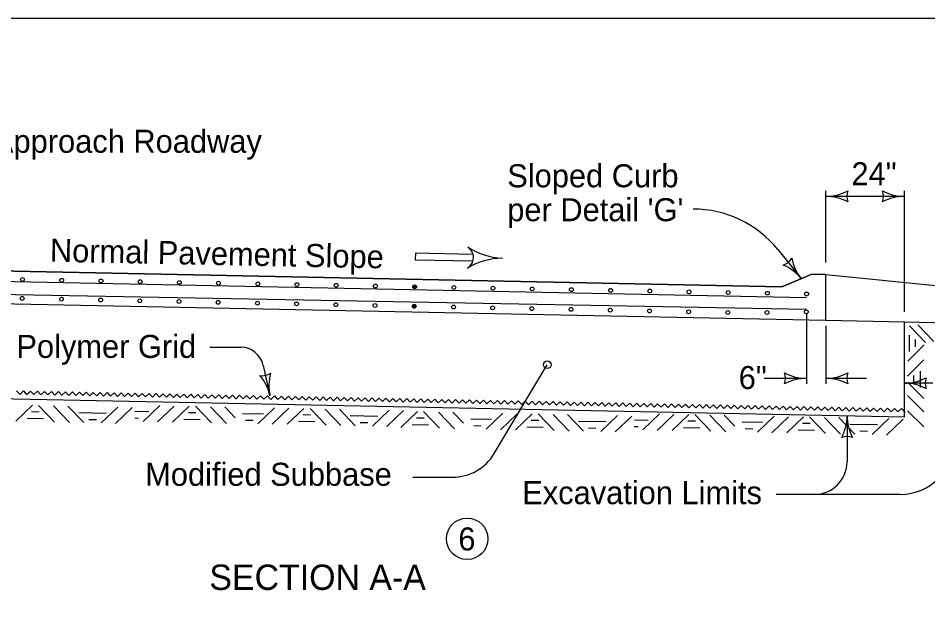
# Model space of a CAD drawing. Extents: x 10130 to 81668, y 5440 to 21644.
# Drawn here: x 17701 to 18491, y 7047 to 7554 of the extents above; entities that cross this region are included whole.
import ezdxf

# ---------------------------------------------------------------- set-up
doc = ezdxf.new("R2010")
doc.units = 0
for name, color, linetype in [('Cell', 7, 'Continuous'), ('dsnStdBlockModified', 7, 'Continuous'), ('dsnStdBorder', 7, 'Continuous')]:
    doc.layers.add(name, color=color, linetype=linetype)

msp = doc.modelspace()

# ---------------------------------------------------------------- linework, layer by layer
at = {"layer": 'Cell'}
msp.add_lwpolyline([(17403.18, 7554.12), (20538.18, 7554.12), (20538.18, 5544.12), (17403.18, 5544.12)], close=True, dxfattribs=at)
at = {"layer": 'dsnStdBlockModified'}
msp.add_line((18385.43, 7301.18), (17653.87, 7314.73), dxfattribs=at)
at = {"layer": 'dsnStdBorder'}
for p, q in [((18402.45, 7342), (18402.45, 7404.14)), ((18470.5, 7399.42), (18402.45, 7399.42)), ((18470.5, 7299.14), (18470.5, 7404.14)), ((18360.71, 7353.16), (18380.98, 7327.99)), ((18096.05, 7349.21), (18096.05, 7349.21)), ((18095.99, 7343.35), (18095.99, 7343.35)), ((18364.17, 7321.02), (17653.91, 7335.28)), ((17653.91, 7335.28), (18364.17, 7321.02)), ((18389.68, 7331.6), (18364.17, 7321.02)), ((18364.17, 7321.02), (18389.68, 7331.6)), ((18402.45, 7331.6), (18389.68, 7331.6)), ((18402.45, 7331.6), (18389.68, 7331.6)), ((18402.45, 7291.89), (18402.45, 7331.6)), ((18402.45, 7291.89), (18402.45, 7331.6)), ((18402.45, 7331.6), (18514.72, 7320.37)), ((17653.91, 7326.34), (18385.61, 7311.64)), ((17653.34, 7306.92), (18402.45, 7291.89)), ((17654.48, 7306.9), (18402.45, 7291.89)), ((18385.43, 7297.41), (18385.43, 7236.67)), ((18402.45, 7291.89), (18470.5, 7290.52)), ((18470.5, 7208.1), (18470.5, 7290.52)), ((18470.5, 7290.52), (18648.36, 7286.95)), ((18402.45, 7287.16), (18402.45, 7236.67)), ((18475, 7287.04), (18488.86, 7272.62)), ((18482.22, 7287.98), (18496.08, 7273.55)), ((17867.63, 7268.39), (17894.44, 7268.39)), ((18473.54, 7256.42), (18487.68, 7270.56)), ((18473.31, 7243.41), (18487.45, 7257.55)), ((17913.97, 7252.69), (17919.79, 7226.32)), ((18114.56, 7176.27), (18160.58, 7253.24)), ((17915.39, 7246.24), (17916.52, 7241.13)), ((18385.43, 7241.39), (18348.89, 7241.39)), ((18437.67, 7241.39), (18402.45, 7241.39)), ((18495.22, 7237.27), (18470.5, 7237.27)), ((18473.31, 7238), (18487.45, 7223.86)), ((18473.31, 7226.42), (18487.45, 7212.28)), ((17653.91, 7224.49), (18470.5, 7208.1)), ((17713.58, 7218.03), (17699.16, 7204.18)), ((17718.99, 7217.93), (17732.85, 7203.5)), ((17732, 7217.44), (17745.85, 7203.02)), ((17824.2, 7217.91), (17809.78, 7204.05)), ((17836.64, 7217.43), (17822.22, 7203.57)), ((17744.45, 7217.41), (17758.3, 7202.99)), ((17787.66, 7216.55), (17773.24, 7202.69)), ((17800.11, 7216.07), (17785.68, 7202.22)), ((17849.65, 7217.39), (17835.23, 7203.54)), ((17855.06, 7217.29), (17868.92, 7202.86)), ((17868.06, 7216.8), (17881.92, 7202.38)), ((17880.52, 7216.78), (17889.62, 7207.3)), ((17923.73, 7215.91), (17909.31, 7202.05)), ((17936.18, 7215.43), (17921.75, 7201.58)), ((17949.18, 7215.4), (17934.76, 7201.54)), ((17954.6, 7215.29), (17968.45, 7200.87)), ((17967.6, 7214.8), (17981.45, 7200.38)), ((17980.05, 7214.78), (17993.9, 7200.35)), ((18023.26, 7213.91), (18008.84, 7200.05)), ((18035.71, 7213.43), (18021.28, 7199.58)), ((18047.76, 7212.68), (18033.33, 7198.82)), ((18053.17, 7212.57), (18067.02, 7198.15)), ((18066.17, 7212.08), (18080.02, 7197.66)), ((18078.62, 7212.06), (18087.72, 7202.59)), ((18121.84, 7211.19), (18107.41, 7197.34)), ((18134.28, 7210.72), (18119.86, 7196.86)), ((18147.29, 7210.68), (18132.87, 7196.82)), ((18152.7, 7210.57), (18166.55, 7196.15)), ((18165.7, 7210.08), (18179.56, 7195.66)), ((18178.15, 7210.06), (18192.01, 7195.64)), ((18257.9, 7210.55), (18243.48, 7196.7)), ((18270.35, 7210.08), (18255.92, 7196.22)), ((18283.36, 7210.04), (18268.93, 7196.19)), ((18288.77, 7209.93), (18302.62, 7195.51)), ((18473.31, 7213.36), (18487.45, 7199.22)), ((18221.37, 7209.19), (18206.94, 7195.34)), ((18233.81, 7208.72), (18219.39, 7194.86)), ((18301.77, 7209.45), (18315.62, 7195.02)), ((18314.22, 7209.42), (18323.32, 7199.95)), ((18357.44, 7208.55), (18343.01, 7194.7)), ((18369.88, 7208.08), (18355.46, 7194.22)), ((18382.89, 7208.04), (18368.47, 7194.19)), ((18388.3, 7207.93), (18402.16, 7193.51)), ((18401.3, 7207.45), (18415.16, 7193.02)), ((18413.75, 7207.42), (18427.61, 7193)), ((18420.82, 7209.1), (18420.82, 7169.09)), ((18456.97, 7206.56), (18442.55, 7192.7)), ((18469.41, 7206.08), (18454.99, 7192.23)), ((18043.77, 7155.56), (18078.05, 7155.56)), ((18466.87, 7140.74), (18359.1, 7140.74))]:
    msp.add_line(p, q, dxfattribs=at)
for points in [[(18096.11, 7349.02), (18046.06, 7350.03), (18045.94, 7344.36), (18095.99, 7343.35)], [(18043.87, 7320.9), (18044.14, 7321.44), (18044.44, 7322.3), (18045.33, 7322.43), (18046.1, 7322.28), (18046.79, 7321.7), (18046.69, 7320.88), (18046.53, 7320.01), (18045.82, 7319.63), (18045.09, 7319.58), (18044.15, 7320.12), (18044.1, 7320.76), (18044.35, 7321.63), (18044.93, 7322.32), (18045.75, 7322.26), (18046.4, 7321.68), (18046.44, 7320.89), (18046.24, 7320.03), (18045.75, 7319.92), (18045.15, 7319.76), (18044.45, 7320.2), (18044.49, 7320.84), (18044.64, 7321.56), (18045.06, 7322.06), (18045.77, 7321.77), (18046.17, 7321.21), (18046.17, 7320.48), (18045.77, 7320.31), (18045.32, 7320.09), (18044.76, 7320.47), (18044.65, 7321.02), (18044.92, 7321.49), (18045.46, 7321.5), (18045.83, 7321.23), (18045.95, 7320.73), (18045.73, 7320.5), (18045.44, 7320.38), (18045.01, 7320.65), (18044.94, 7321), (18045.16, 7321.33), (18045.45, 7321.26), (18045.62, 7321), (18045.6, 7320.66), (18045.36, 7320.68), (18045.23, 7320.98)], [(18046.56, 7303.9), (18046.31, 7304.46), (18046.04, 7305.32), (18045.16, 7305.49), (18044.39, 7305.37), (18043.67, 7304.82), (18043.75, 7303.99), (18043.87, 7303.12), (18044.56, 7302.7), (18045.29, 7302.62), (18046.25, 7303.14), (18046.33, 7303.77), (18046.11, 7304.65), (18045.55, 7305.36), (18044.73, 7305.33), (18044.06, 7304.78), (18043.99, 7304), (18044.16, 7303.13), (18044.65, 7303), (18045.24, 7302.82), (18045.96, 7303.23), (18045.94, 7303.86), (18045.82, 7304.59), (18045.41, 7305.11), (18044.69, 7304.85), (18044.27, 7304.3), (18044.25, 7303.57), (18044.64, 7303.38), (18045.08, 7303.15), (18045.66, 7303.51), (18045.78, 7304.05), (18045.53, 7304.53), (18044.99, 7304.56), (18044.61, 7304.31), (18044.48, 7303.82), (18044.68, 7303.58), (18044.98, 7303.44), (18045.41, 7303.7), (18045.49, 7304.04), (18045.29, 7304.38), (18045, 7304.32), (18044.81, 7304.07), (18044.82, 7303.73), (18045.07, 7303.73), (18045.2, 7304.03)], [(18475.12, 7264.85), (18475.12, 7279.05)], [(18480.21, 7268.69), (18480.21, 7275.22)], [(18478.81, 7237.44), (18478.81, 7243.97)], [(18484.67, 7233.61), (18484.67, 7247.8)], [(17699.88, 7230.6), (17702.84, 7227.52), (17705.93, 7230.49), (17707.41, 7228.94)], [(17707.41, 7228.94), (17708.89, 7227.4), (17711.97, 7230.36), (17714.94, 7227.28), (17718.02, 7230.24), (17720.98, 7227.15), (17724.07, 7230.12), (17727.03, 7227.03), (17730.12, 7230), (17733.08, 7226.92), (17736.17, 7229.88), (17739.13, 7226.79), (17742.22, 7229.75), (17745.18, 7226.67), (17748.27, 7229.63), (17751.23, 7226.55), (17754.31, 7229.52), (17757.28, 7226.43), (17760.36, 7229.39), (17763.33, 7226.31), (17766.41, 7229.27), (17769.38, 7226.18), (17772.46, 7229.15), (17775.42, 7226.06), (17778.51, 7229.03), (17779.99, 7227.48)], [(17779.99, 7227.48), (17781.47, 7225.94), (17784.56, 7228.91), (17787.52, 7225.82), (17790.61, 7228.78), (17793.57, 7225.7), (17796.66, 7228.66), (17799.62, 7225.58), (17802.71, 7228.54), (17805.67, 7225.46), (17808.75, 7228.42), (17811.72, 7225.34), (17814.8, 7228.3), (17817.77, 7225.21), (17820.85, 7228.18), (17823.81, 7225.09), (17826.9, 7228.06), (17829.86, 7224.97), (17832.95, 7227.93), (17835.91, 7224.85), (17839, 7227.81), (17841.96, 7224.73), (17845.05, 7227.69), (17848.01, 7224.61), (17851.09, 7227.57), (17852.58, 7226.03)], [(17852.58, 7226.03), (17854.06, 7224.49), (17857.14, 7227.45), (17860.11, 7224.36), (17863.19, 7227.33), (17866.16, 7224.24), (17869.24, 7227.21), (17872.2, 7224.12), (17875.29, 7227.09), (17878.25, 7224), (17881.34, 7226.96), (17884.3, 7223.88), (17887.39, 7226.84), (17890.35, 7223.76), (17893.44, 7226.72), (17896.4, 7223.64), (17899.48, 7226.6), (17902.45, 7223.52), (17905.53, 7226.48), (17908.5, 7223.39), (17911.58, 7226.36), (17914.55, 7223.27), (17917.63, 7226.24), (17920.59, 7223.15), (17923.68, 7226.12), (17925.16, 7224.57)], [(17925.16, 7224.57), (17926.64, 7223.03), (17929.73, 7225.99), (17932.69, 7222.91), (17935.78, 7225.87), (17938.74, 7222.78), (17941.83, 7225.75), (17944.79, 7222.66), (17947.87, 7225.63), (17950.84, 7222.55), (17953.92, 7225.51), (17956.89, 7222.42), (17959.97, 7225.38), (17962.94, 7222.3), (17966.02, 7225.26), (17968.98, 7222.18), (17972.07, 7225.14), (17975.03, 7222.06), (17978.12, 7225.02), (17981.08, 7221.94), (17984.17, 7224.9), (17987.13, 7221.81), (17990.22, 7224.78), (17993.18, 7221.69), (17996.27, 7224.66), (17997.75, 7223.11)], [(17997.75, 7223.11), (17999.23, 7221.57), (18002.31, 7224.54), (18005.28, 7221.45), (18008.36, 7224.41), (18011.33, 7221.33), (18014.41, 7224.29), (18017.38, 7221.21), (18020.46, 7224.17), (18023.42, 7221.09), (18026.51, 7224.05), (18029.47, 7220.97), (18032.55, 7223.93), (18035.52, 7220.84), (18038.61, 7223.81), (18041.57, 7220.72), (18044.66, 7223.69), (18047.62, 7220.6), (18050.7, 7223.57), (18053.66, 7220.48), (18056.75, 7223.44), (18059.72, 7220.36), (18062.8, 7223.32), (18065.77, 7220.24), (18068.85, 7223.2), (18070.33, 7221.66)], [(18070.33, 7221.66), (18071.81, 7220.12), (18074.9, 7223.08), (18077.86, 7219.99), (18080.94, 7222.96), (18083.91, 7219.87), (18087, 7222.84), (18089.96, 7219.75), (18093.05, 7222.72), (18096.01, 7219.63), (18099.09, 7222.59), (18102.05, 7219.51), (18105.14, 7222.47), (18108.11, 7219.39), (18111.19, 7222.35), (18114.16, 7219.27), (18117.24, 7222.23), (18120.2, 7219.15), (18123.29, 7222.11), (18126.25, 7219.02), (18129.33, 7221.99), (18132.3, 7218.9), (18135.38, 7221.87), (18138.35, 7218.78), (18141.43, 7221.75), (18142.91, 7220.2)], [(18142.91, 7220.2), (18144.4, 7218.66), (18147.48, 7221.62), (18150.45, 7218.54), (18153.53, 7221.5), (18156.49, 7218.41), (18159.58, 7221.38), (18162.54, 7218.3), (18165.63, 7221.26), (18168.6, 7218.18), (18171.68, 7221.14), (18174.64, 7218.05), (18177.72, 7221.01), (18180.69, 7217.93), (18183.77, 7220.89), (18186.74, 7217.81), (18189.82, 7220.78), (18192.79, 7217.69), (18195.87, 7220.65), (18198.83, 7217.57), (18201.92, 7220.53), (18204.88, 7217.44), (18207.97, 7220.41), (18210.93, 7217.32), (18214.02, 7220.29), (18215.5, 7218.74)], [(18215.5, 7218.74), (18216.98, 7217.2), (18220.07, 7220.17), (18223.03, 7217.08), (18226.12, 7220.04), (18229.08, 7216.96), (18232.16, 7219.92), (18235.13, 7216.84), (18238.21, 7219.8), (18241.18, 7216.72), (18244.26, 7219.68), (18247.23, 7216.6), (18250.31, 7219.56), (18253.27, 7216.47), (18256.36, 7219.44), (18259.32, 7216.35), (18262.41, 7219.32), (18265.37, 7216.23), (18268.46, 7219.2), (18271.42, 7216.11), (18274.51, 7219.07), (18277.47, 7215.99), (18280.55, 7218.95), (18283.52, 7215.87), (18286.6, 7218.83), (18288.08, 7217.29)], [(18288.08, 7217.29), (18289.57, 7215.75), (18292.65, 7218.71), (18295.62, 7215.63), (18298.7, 7218.59), (18301.66, 7215.5), (18304.75, 7218.47), (18307.71, 7215.38), (18310.8, 7218.35), (18313.76, 7215.26), (18316.85, 7218.22), (18319.81, 7215.14), (18322.9, 7218.1), (18325.86, 7215.02), (18328.94, 7217.98), (18331.91, 7214.9), (18334.99, 7217.86), (18337.96, 7214.78), (18341.04, 7217.74), (18344.01, 7214.65), (18347.09, 7217.62), (18350.05, 7214.53), (18353.14, 7217.5), (18356.1, 7214.41), (18359.19, 7217.38), (18360.67, 7215.83)], [(17712.91, 7212.55), (17719.45, 7212.42)], [(17753.92, 7211.75), (17777.97, 7211.27)], [(17802.48, 7212.87), (17814.51, 7212.62)], [(17848.98, 7211.91), (17855.51, 7211.78)], [(17895.98, 7210.99), (17914.04, 7210.63)], [(17948.52, 7209.91), (17955.05, 7209.78)], [(18360.67, 7215.83), (18362.15, 7214.29), (18365.24, 7217.25), (18368.2, 7214.17), (18371.29, 7217.13), (18374.25, 7214.04), (18377.33, 7217.01), (18380.3, 7213.92), (18383.38, 7216.89), (18386.35, 7213.81), (18389.43, 7216.77), (18392.4, 7213.68), (18395.48, 7216.64), (18398.45, 7213.56), (18401.53, 7216.52), (18404.49, 7213.44), (18407.58, 7216.41), (18410.54, 7213.32), (18413.63, 7216.28), (18416.59, 7213.2), (18419.68, 7216.16), (18422.64, 7213.07), (18425.72, 7216.04), (18428.69, 7212.95), (18431.77, 7215.92), (18433.26, 7214.37)], [(18433.26, 7214.37), (18434.74, 7212.84), (18437.82, 7215.8), (18440.79, 7212.71), (18443.87, 7215.67), (18446.83, 7212.59), (18449.92, 7215.55), (18452.88, 7212.47), (18455.97, 7215.43), (18458.93, 7212.35), (18462.02, 7215.31), (18464.98, 7212.23), (18468.07, 7215.19), (18471.03, 7212.1), (18471.25, 7212.29)], [(17708.97, 7206.77), (17723.16, 7206.49)], [(17762.56, 7205.77), (17769.09, 7205.64)], [(17802.36, 7207.07), (17805.63, 7207)], [(17845.04, 7206.13), (17859.22, 7205.85)], [(17898.63, 7205.13), (17905.16, 7205)], [(17944.57, 7204.13), (17958.76, 7203.85)], [(17989.52, 7209.11), (18013.57, 7208.63)], [(17998.16, 7203.14), (18004.7, 7203.01)], [(18047.09, 7207.19), (18053.62, 7207.06)], [(18094.08, 7206.27), (18112.15, 7205.91)], [(18146.62, 7205.19), (18153.15, 7205.06)], [(18187.62, 7204.39), (18211.68, 7203.91)], [(18236.19, 7205.51), (18248.21, 7205.27)], [(18282.69, 7204.56), (18289.22, 7204.42)], [(18329.68, 7203.64), (18347.75, 7203.27)], [(18382.22, 7202.56), (18388.75, 7202.43)], [(18423.22, 7201.76), (18447.28, 7201.27)], [(18043.14, 7201.41), (18057.33, 7201.13)], [(18096.74, 7200.42), (18103.27, 7200.29)], [(18142.67, 7199.42), (18156.86, 7199.13)], [(18196.27, 7198.42), (18202.8, 7198.29)], [(18236.07, 7199.71), (18239.33, 7199.65)], [(18278.74, 7198.78), (18292.93, 7198.49)], [(18332.34, 7197.78), (18338.87, 7197.65)], [(18378.27, 7196.78), (18392.46, 7196.49)], [(18431.87, 7195.78), (18438.4, 7195.65)]]:
    msp.add_lwpolyline(points, dxfattribs=at)
for centre, radius in [((17704.99, 7327.23), 1.65), ((17739.02, 7326.6), 1.65), ((17773.06, 7325.97), 1.65), ((17807.09, 7325.35), 1.65), ((17841.13, 7324.72), 1.65), ((17875.16, 7324.1), 1.65), ((17909.19, 7323.47), 1.65), ((17943.23, 7322.84), 1.65), ((17977.26, 7322.22), 1.65), ((18011.29, 7321.59), 1.65), ((18045.33, 7320.96), 1.65), ((18045.39, 7320.96), 1.65), ((18079.36, 7320.34), 1.65), ((18113.4, 7319.71), 1.65), ((18147.43, 7319.09), 1.65), ((18181.46, 7318.46), 1.65), ((17704.72, 7310.85), 1.65), ((18215.5, 7317.83), 1.65), ((18249.53, 7317.21), 1.65), ((18283.56, 7316.58), 1.65), ((18317.6, 7315.95), 1.65), ((18351.63, 7315.33), 1.65), ((18385.67, 7314.7), 1.65), ((17738.75, 7310.17), 1.65), ((17772.78, 7309.49), 1.65), ((17806.81, 7308.8), 1.65), ((17840.85, 7308.12), 1.65), ((17874.88, 7307.44), 1.65), ((17908.91, 7306.75), 1.65), ((17942.95, 7306.07), 1.65), ((17976.98, 7305.39), 1.65), ((18011.01, 7304.7), 1.65), ((18045.04, 7304.02), 1.65), ((18045.04, 7304.02), 1.65), ((18079.08, 7303.34), 1.65), ((18113.11, 7302.65), 1.65), ((18147.14, 7301.97), 1.65), ((18181.17, 7301.29), 1.65), ((18215.21, 7300.61), 1.65), ((18249.24, 7299.92), 1.65), ((18283.27, 7299.24), 1.65), ((18317.3, 7298.56), 1.65), ((18351.33, 7298.56), 1.65), ((18385.36, 7299.24), 1.65), ((18160.58, 7253.24), 3.31), ((18090.98, 7102.13), 18)]:
    msp.add_circle(centre, radius, dxfattribs=at)
for centre, radius, start, end in [((18402.45, 7439.59), 40.18, 270, 298.07249), ((18402.45, 7439.59), 40.18, 270, 298.07249), ((18402.45, 7359.24), 40.18, 61.92751, 90), ((18402.45, 7359.24), 40.18, 61.92751, 90), ((18436.13, 7399.42), 15.52, 162.26665, 197.73335), ((18436.13, 7399.42), 15.52, 162.26665, 197.73335), ((18436.82, 7399.42), 15.52, 342.26665, 17.73335), ((18470.51, 7439.59), 40.18, 241.92751, 270), ((18436.82, 7399.42), 15.52, 342.26665, 17.73335), ((18470.51, 7439.59), 40.18, 241.92751, 270), ((18470.51, 7359.24), 40.18, 90, 118.07249), ((18470.51, 7359.24), 40.18, 90, 118.07249), ((18287.08, 7293.88), 94.53, 38.83776, 90), ((18085.77, 7346.4), 10.67, 300.56474, 57.13538), ((18124.63, 7406.55), 60.95, 237.1358, 267.16583), ((18124.63, 7406.55), 60.95, 237.13628, 267.16583), ((18085.77, 7346.4), 10.67, 14.25957, 57.13266), ((18122.18, 7284.73), 60.95, 90.53429, 120.56432), ((18122.18, 7284.73), 60.95, 90.53429, 120.56385), ((18359.86, 7354.23), 15.52, 291.10478, 326.57148), ((18412.27, 7353.18), 40.18, 190.76564, 218.83813), ((18085.77, 7346.4), 10.67, 300.56746, 343.42998), ((18349.69, 7302.79), 40.18, 38.83813, 66.91062), ((17894.44, 7248.39), 20, 12.43142, 90), ((17912.54, 7259.22), 15.52, 264.68499, 300.15169), ((17880.55, 7217.68), 40.18, 12.41834, 40.49083), ((17959.02, 7234.96), 40.18, 164.34585, 192.41834), ((18351.75, 7241.39), 15.52, 342.26665, 17.73335), ((18385.43, 7281.57), 40.18, 241.92751, 270), ((18385.43, 7201.22), 40.18, 90, 118.07249), ((18402.45, 7281.57), 40.18, 270, 298.07249), ((18402.45, 7201.22), 40.18, 61.92751, 90), ((18436.13, 7241.39), 15.52, 162.26665, 197.73335), ((18470.51, 7277.44), 40.18, 270, 298.07249), ((18504.19, 7237.27), 15.52, 162.26665, 197.73335), ((18470.51, 7197.09), 40.18, 61.92751, 90), ((18380.65, 7209.1), 40.18, 331.92751, 360), ((18461, 7209.1), 40.18, 180, 208.07249), ((18420.82, 7175.41), 15.52, 72.26665, 107.73335), ((18466.87, 7188), 47.27, 270, 360), ((18078.05, 7198.1), 42.54, 270, 329.12488), ((18392.46, 7169.09), 28.36, 270, 360)]:
    msp.add_arc(centre, radius, start, end, dxfattribs=at)

# ---------------------------------------------------------------- texts
at = {"layer": 'dsnStdBlockModified'}
for s, height, p in [('Approach Roadway', 20, (17679.32, 7437.27)), ('Sloped Curb', 20, (18125.8, 7407.31)), ('24"', 20, (18424.57, 7409.06)), ("per Detail 'G'", 20, (18125.8, 7377.86)), ('Polymer Grid', 20, (17699.68, 7259.19)), ('6"', 20, (18326.71, 7232.14)), ('Modified Subbase', 20, (17811.45, 7148.14)), ('Excavation Limits', 20, (18138.79, 7132.19)), ('6', 20, (18083.3, 7092.01)), ('SECTION A-A', 22, (17867.18, 7057.76))]:
    msp.add_text(s, height=height, dxfattribs=at).set_placement(p)
msp.add_text('Normal Pavement Slope', height=20, rotation=358.85018, dxfattribs=at).set_placement((17728.61, 7342.71))

doc.saveas('drawing.dxf')
